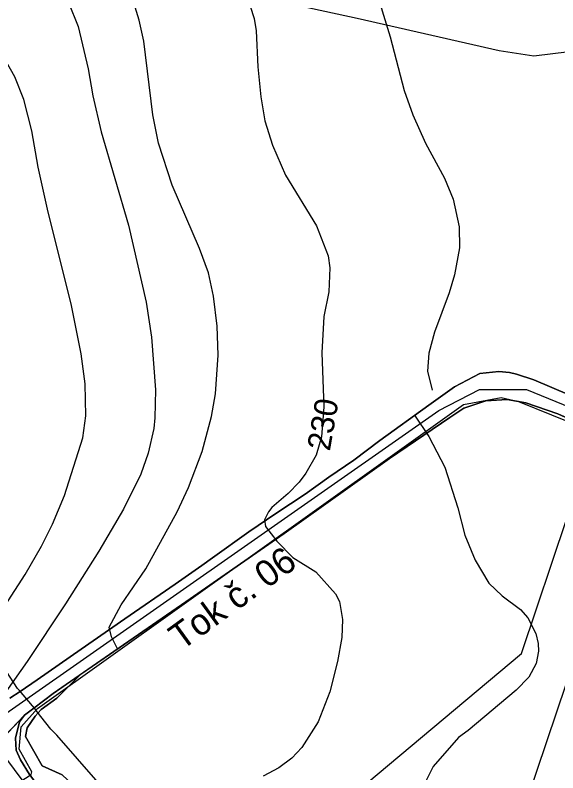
# Model space of a CAD drawing. Extents: x -662620 to -656370, y -1067090 to -1062990.
# Drawn here: x -658058.1 to -657749.1, y -1064170.9 to -1063739.1 of the extents above; entities that cross this region are included whole.
import ezdxf

# ---------------------------------------------------------------- set-up
doc = ezdxf.new("R2010")
doc.units = 0
for name, color, linetype in [('ELEK__VEDENÍ_VVN_-_NADZEMNÍ', 7, 'Continuous'), ('ORNÁ_PŮDA_-_STÁVAJÍCÍ', 7, 'Continuous'), ('OSTATNÍ_PLOCHA_-_STÁVAJÍCÍ', 7, 'Continuous'), ('PLYNOVOD_-_VTL', 7, 'Continuous'), ('POPIS_-_VODNÍ_TOK', 7, 'Continuous'), ('SILNICE_II__TŘÍDY_A_III__TŘÍDY', 7, 'Continuous'), ('VODNÍ_TOK', 7, 'Continuous'), ('VRSTEVNICE_ZDŮRAZNĚNÁ', 7, 'Continuous'), ('VRSTEVNICE_ZDŮRAZNĚNÁ_-_POPIS', 7, 'Continuous'), ('VRSTEVNICE_ZÁKLADNÍ', 7, 'Continuous')]:
    doc.layers.add(name, color=color, linetype=linetype)

msp = doc.modelspace()

# ---------------------------------------------------------------- linework, layer by layer
at = {"layer": 'ELEK__VEDENÍ_VVN_-_NADZEMNÍ'}
for points in [[(-657501.18, -1063397.76), (-657575.37, -1063617.98), (-657646.41, -1063829.16), (-657705.66, -1064005.12), (-657777.71, -1064219.22), (-657851.64, -1064438.97), (-657928.77, -1064667.77)], [(-657958.87, -1064261.58), (-657769.87, -1064102.93), (-657691.74, -1063870.37), (-657620.56, -1063659.3), (-657545.8, -1063436.8)]]:
    msp.add_lwpolyline(points, dxfattribs=at)
at = {"layer": 'ORNÁ_PŮDA_-_STÁVAJÍCÍ'}
for p, q in [((-657793.58, -1063943.35), (-657807.85, -1063950.92)), ((-657782.66, -1063942.17), (-657793.58, -1063943.35)), ((-657776.61, -1063942.72), (-657782.66, -1063942.17)), ((-657772.63, -1063943.68), (-657776.61, -1063942.72)), ((-657762.78, -1063946.98), (-657772.63, -1063943.68)), ((-657742.31, -1063955.62), (-657762.78, -1063946.98)), ((-657807.85, -1063950.92), (-657822.5, -1063961.28)), ((-657802.7, -1063963.1), (-657790.1, -1063958.8)), ((-657790.1, -1063958.8), (-657778, -1063958.2)), ((-657778, -1063958.2), (-657767.3, -1063960.1)), ((-657767.3, -1063960.1), (-657749.1, -1063966.2)), ((-657822.5, -1063961.28), (-657850.49, -1063981.54)), ((-657810.5, -1063968.3), (-657802.7, -1063963.1)), ((-657845, -1063991.8), (-657810.5, -1063968.3)), ((-657749.1, -1063966.2), (-657731.6, -1063974.2)), ((-657850.49, -1063981.54), (-657865.35, -1063992.7)), ((-657904.9, -1064034.4), (-657845, -1063991.8)), ((-657865.35, -1063992.7), (-657879.45, -1064002.28)), ((-657879.45, -1064002.28), (-657892.96, -1064012.06)), ((-657892.96, -1064012.06), (-657909.61, -1064023.04)), ((-657909.61, -1064023.04), (-657924.99, -1064033.54)), ((-657961, -1064073.5), (-657904.9, -1064034.4)), ((-657924.99, -1064033.54), (-657945.69, -1064048.36)), ((-657945.69, -1064048.36), (-657951.87, -1064052.64)), ((-657951.87, -1064052.64), (-657967.06, -1064063.36)), ((-657967.06, -1064063.36), (-657995.69, -1064083.15)), ((-658004.4, -1064103.4), (-657961, -1064073.5)), ((-657995.69, -1064083.15), (-658020.46, -1064100.42)), ((-658020.46, -1064100.42), (-658045.64, -1064117.87)), ((-658020.73, -1064114.73), (-658004.4, -1064103.4)), ((-658034.44, -1064128.41), (-658020.73, -1064114.73)), ((-658045.64, -1064117.87), (-658055.32, -1064124.48)), ((-658055.32, -1064124.48), (-658061.16, -1064128.24)), ((-658043.25, -1064134.71), (-658034.44, -1064128.41)), ((-658046.66, -1064138.57), (-658043.25, -1064134.71)), ((-658051.24, -1064145.25), (-658046.66, -1064138.57)), ((-658052.18, -1064150.27), (-658051.24, -1064145.25)), ((-658042.69, -1064166.9), (-658052.18, -1064150.27)), ((-658031.36, -1064171.96), (-658042.69, -1064166.9))]:
    msp.add_line(p, q, dxfattribs=at)
for points in [[(-657742.31, -1063955.62), (-657762.78, -1063946.98), (-657772.63, -1063943.68), (-657776.61, -1063942.72), (-657782.66, -1063942.17), (-657793.58, -1063943.35), (-657807.85, -1063950.92), (-657822.5, -1063961.28), (-657850.49, -1063981.54), (-657865.35, -1063992.7), (-657879.45, -1064002.28), (-657892.96, -1064012.06), (-657909.61, -1064023.04), (-657924.99, -1064033.54), (-657945.69, -1064048.36), (-657951.87, -1064052.64), (-657967.06, -1064063.36), (-657995.69, -1064083.15), (-658020.46, -1064100.42), (-658045.64, -1064117.87), (-658055.32, -1064124.48), (-658061.16, -1064128.24)], [(-658031.36, -1064171.96), (-658042.69, -1064166.9), (-658052.18, -1064150.27), (-658051.24, -1064145.25), (-658046.66, -1064138.57), (-658043.25, -1064134.71), (-658034.44, -1064128.41), (-658020.73, -1064114.73), (-658004.4, -1064103.4), (-657961, -1064073.5), (-657904.9, -1064034.4), (-657845, -1063991.8), (-657810.5, -1063968.3), (-657802.7, -1063963.1), (-657790.1, -1063958.8), (-657778, -1063958.2), (-657767.3, -1063960.1), (-657749.1, -1063966.2), (-657731.6, -1063974.2)]]:
    msp.add_lwpolyline(points, dxfattribs=at)
at = {"layer": 'OSTATNÍ_PLOCHA_-_STÁVAJÍCÍ'}
for p, q in [((-657807.85, -1063950.92), (-657793.58, -1063943.35)), ((-657807.85, -1063950.92), (-657793.58, -1063943.35)), ((-657793.58, -1063943.35), (-657782.66, -1063942.17)), ((-657793.58, -1063943.35), (-657782.66, -1063942.17)), ((-657782.66, -1063942.17), (-657776.61, -1063942.72)), ((-657782.66, -1063942.17), (-657776.61, -1063942.72)), ((-657776.61, -1063942.72), (-657772.63, -1063943.68)), ((-657776.61, -1063942.72), (-657772.63, -1063943.68)), ((-657772.63, -1063943.68), (-657762.78, -1063946.98)), ((-657772.63, -1063943.68), (-657762.78, -1063946.98)), ((-657762.78, -1063946.98), (-657742.31, -1063955.62)), ((-657762.78, -1063946.98), (-657742.31, -1063955.62)), ((-657822.5, -1063961.28), (-657807.85, -1063950.92)), ((-657822.5, -1063961.28), (-657807.85, -1063950.92)), ((-657790.1, -1063958.8), (-657802.7, -1063963.1)), ((-657790.1, -1063958.8), (-657802.7, -1063963.1)), ((-657778, -1063958.2), (-657790.1, -1063958.8)), ((-657778, -1063958.2), (-657790.1, -1063958.8)), ((-657767.3, -1063960.1), (-657778, -1063958.2)), ((-657767.3, -1063960.1), (-657778, -1063958.2)), ((-657749.1, -1063966.2), (-657767.3, -1063960.1)), ((-657749.1, -1063966.2), (-657767.3, -1063960.1)), ((-657850.49, -1063981.54), (-657822.5, -1063961.28)), ((-657850.49, -1063981.54), (-657822.5, -1063961.28)), ((-657802.7, -1063963.1), (-657810.5, -1063968.3)), ((-657802.7, -1063963.1), (-657810.5, -1063968.3)), ((-657810.5, -1063968.3), (-657845, -1063991.8)), ((-657810.5, -1063968.3), (-657845, -1063991.8)), ((-657731.6, -1063974.2), (-657749.1, -1063966.2)), ((-657731.6, -1063974.2), (-657749.1, -1063966.2)), ((-657865.35, -1063992.7), (-657850.49, -1063981.54)), ((-657865.35, -1063992.7), (-657850.49, -1063981.54)), ((-657845, -1063991.8), (-657904.9, -1064034.4)), ((-657845, -1063991.8), (-657904.9, -1064034.4)), ((-657879.45, -1064002.28), (-657865.35, -1063992.7)), ((-657879.45, -1064002.28), (-657865.35, -1063992.7)), ((-657892.96, -1064012.06), (-657879.45, -1064002.28)), ((-657892.96, -1064012.06), (-657879.45, -1064002.28)), ((-657909.61, -1064023.04), (-657892.96, -1064012.06)), ((-657909.61, -1064023.04), (-657892.96, -1064012.06)), ((-657924.99, -1064033.54), (-657909.61, -1064023.04)), ((-657924.99, -1064033.54), (-657909.61, -1064023.04)), ((-657904.9, -1064034.4), (-657961, -1064073.5)), ((-657904.9, -1064034.4), (-657961, -1064073.5)), ((-657945.69, -1064048.36), (-657924.99, -1064033.54)), ((-657945.69, -1064048.36), (-657924.99, -1064033.54)), ((-657951.87, -1064052.64), (-657945.69, -1064048.36)), ((-657951.87, -1064052.64), (-657945.69, -1064048.36)), ((-657967.06, -1064063.36), (-657951.87, -1064052.64)), ((-657967.06, -1064063.36), (-657951.87, -1064052.64)), ((-657995.69, -1064083.15), (-657967.06, -1064063.36)), ((-657995.69, -1064083.15), (-657967.06, -1064063.36)), ((-657961, -1064073.5), (-658004.4, -1064103.4)), ((-657961, -1064073.5), (-658004.4, -1064103.4)), ((-658020.46, -1064100.42), (-657995.69, -1064083.15)), ((-658020.46, -1064100.42), (-657995.69, -1064083.15)), ((-658045.64, -1064117.87), (-658020.46, -1064100.42)), ((-658045.64, -1064117.87), (-658020.46, -1064100.42)), ((-658004.4, -1064103.4), (-658036.4, -1064125.6)), ((-658004.4, -1064103.4), (-658036.4, -1064125.6)), ((-658036.4, -1064125.6), (-658020.73, -1064114.73)), ((-658036.4, -1064125.6), (-658020.73, -1064114.73)), ((-658020.73, -1064114.73), (-658034.44, -1064128.41)), ((-658020.73, -1064114.73), (-658034.44, -1064128.41)), ((-658055.32, -1064124.48), (-658045.64, -1064117.87)), ((-658055.32, -1064124.48), (-658045.64, -1064117.87)), ((-658061.16, -1064128.24), (-658055.32, -1064124.48)), ((-658061.16, -1064128.24), (-658055.32, -1064124.48)), ((-658036.4, -1064125.6), (-658047.58, -1064133.98)), ((-658047.58, -1064133.98), (-658036.4, -1064125.6)), ((-658036.4, -1064125.6), (-658047.58, -1064133.98)), ((-658047.58, -1064133.98), (-658036.4, -1064125.6)), ((-658034.44, -1064128.41), (-658043.25, -1064134.71)), ((-658034.44, -1064128.41), (-658043.25, -1064134.71)), ((-658079.5, -1064166), (-658052.8, -1064138.1)), ((-658052.8, -1064138.1), (-658079.5, -1064166)), ((-658052.8, -1064138.1), (-658079.5, -1064166)), ((-658052.8, -1064138.1), (-658055.6, -1064141.8)), ((-658055.6, -1064141.8), (-658052.8, -1064138.1)), ((-658055.6, -1064141.8), (-658052.8, -1064138.1)), ((-658047.58, -1064133.98), (-658052.8, -1064138.1)), ((-658052.8, -1064138.1), (-658047.58, -1064133.98)), ((-658047.58, -1064133.98), (-658052.8, -1064138.1)), ((-658052.8, -1064138.1), (-658047.58, -1064133.98)), ((-658043.25, -1064134.71), (-658046.66, -1064138.57)), ((-658043.25, -1064134.71), (-658046.66, -1064138.57)), ((-658055.6, -1064141.8), (-658058, -1064151.1)), ((-658058, -1064151.1), (-658055.6, -1064141.8)), ((-658058, -1064151.1), (-658055.6, -1064141.8)), ((-658046.66, -1064138.57), (-658051.24, -1064145.25)), ((-658046.66, -1064138.57), (-658051.24, -1064145.25)), ((-658051.24, -1064145.25), (-658052.18, -1064150.27)), ((-658051.24, -1064145.25), (-658052.18, -1064150.27)), ((-658058, -1064151.1), (-658057.6, -1064158)), ((-658057.6, -1064158), (-658058, -1064151.1)), ((-658057.6, -1064158), (-658058, -1064151.1)), ((-658052.18, -1064150.27), (-658042.69, -1064166.9)), ((-658052.18, -1064150.27), (-658042.69, -1064166.9)), ((-658057.6, -1064158), (-658055.1, -1064163.5)), ((-658055.1, -1064163.5), (-658057.6, -1064158)), ((-658055.1, -1064163.5), (-658057.6, -1064158)), ((-658055.1, -1064163.5), (-658050.03, -1064171.87)), ((-658050.03, -1064171.87), (-658055.1, -1064163.5)), ((-658050.03, -1064171.87), (-658055.1, -1064163.5)), ((-658042.69, -1064166.9), (-658031.36, -1064171.96)), ((-658042.69, -1064166.9), (-658031.36, -1064171.96))]:
    msp.add_line(p, q, dxfattribs=at)
for points in [[(-658061.16, -1064128.24), (-658055.32, -1064124.48), (-658045.64, -1064117.87), (-658020.46, -1064100.42), (-657995.69, -1064083.15), (-657967.06, -1064063.36), (-657951.87, -1064052.64), (-657945.69, -1064048.36), (-657924.99, -1064033.54), (-657909.61, -1064023.04), (-657892.96, -1064012.06), (-657879.45, -1064002.28), (-657865.35, -1063992.7), (-657850.49, -1063981.54), (-657822.5, -1063961.28), (-657807.85, -1063950.92), (-657793.58, -1063943.35), (-657782.66, -1063942.17), (-657776.61, -1063942.72), (-657772.63, -1063943.68), (-657762.78, -1063946.98), (-657742.31, -1063955.62)], [(-658061.16, -1064128.24), (-658055.32, -1064124.48), (-658045.64, -1064117.87), (-658020.46, -1064100.42), (-657995.69, -1064083.15), (-657967.06, -1064063.36), (-657951.87, -1064052.64), (-657945.69, -1064048.36), (-657924.99, -1064033.54), (-657909.61, -1064023.04), (-657892.96, -1064012.06), (-657879.45, -1064002.28), (-657865.35, -1063992.7), (-657850.49, -1063981.54), (-657822.5, -1063961.28), (-657807.85, -1063950.92), (-657793.58, -1063943.35), (-657782.66, -1063942.17), (-657776.61, -1063942.72), (-657772.63, -1063943.68), (-657762.78, -1063946.98), (-657742.31, -1063955.62)], [(-657731.6, -1063974.2), (-657749.1, -1063966.2), (-657767.3, -1063960.1), (-657778, -1063958.2), (-657790.1, -1063958.8), (-657802.7, -1063963.1), (-657810.5, -1063968.3), (-657845, -1063991.8), (-657904.9, -1064034.4), (-657961, -1064073.5), (-658004.4, -1064103.4), (-658036.4, -1064125.6), (-658047.58, -1064133.98), (-658052.8, -1064138.1), (-658079.5, -1064166)], [(-657731.6, -1063974.2), (-657749.1, -1063966.2), (-657767.3, -1063960.1), (-657778, -1063958.2), (-657790.1, -1063958.8), (-657802.7, -1063963.1), (-657810.5, -1063968.3), (-657845, -1063991.8), (-657904.9, -1064034.4), (-657961, -1064073.5), (-658004.4, -1064103.4), (-658036.4, -1064125.6), (-658047.58, -1064133.98), (-658052.8, -1064138.1), (-658079.5, -1064166)], [(-658079.5, -1064166), (-658052.8, -1064138.1), (-658055.6, -1064141.8), (-658058, -1064151.1), (-658057.6, -1064158), (-658055.1, -1064163.5), (-658050.03, -1064171.87), (-658038.2, -1064187.5), (-658007.5, -1064228.9), (-657989.8, -1064253.3), (-657961.2, -1064293.7), (-657942.7, -1064320), (-657894.6, -1064394.8), (-657878.85, -1064421.01), (-657890.37, -1064430.33), (-657905.95, -1064408.7), (-657946.47, -1064341.33), (-657967.39, -1064308.71), (-658024.75, -1064228.23), (-658031.84, -1064218.19), (-658037.12, -1064211.53), (-658058.25, -1064184.89)]]:
    msp.add_lwpolyline(points, dxfattribs=at)
msp.add_lwpolyline([(-658020.73, -1064114.73), (-658034.44, -1064128.41), (-658043.25, -1064134.71), (-658046.66, -1064138.57), (-658051.24, -1064145.25), (-658052.18, -1064150.27), (-658042.69, -1064166.9), (-658031.36, -1064171.96), (-658028.33, -1064174.93), (-658027.26, -1064181.72), (-658025.95, -1064191.53), (-658018.25, -1064206.31), (-658009.06, -1064225.61), (-658007.5, -1064228.9), (-658038.2, -1064187.5), (-658050.03, -1064171.87), (-658055.1, -1064163.5), (-658057.6, -1064158), (-658058, -1064151.1), (-658055.6, -1064141.8), (-658052.8, -1064138.1), (-658047.58, -1064133.98), (-658036.4, -1064125.6)], close=True, dxfattribs=at)
msp.add_lwpolyline([(-658020.73, -1064114.73), (-658034.44, -1064128.41), (-658043.25, -1064134.71), (-658046.66, -1064138.57), (-658051.24, -1064145.25), (-658052.18, -1064150.27), (-658042.69, -1064166.9), (-658031.36, -1064171.96), (-658028.33, -1064174.93), (-658027.26, -1064181.72), (-658025.95, -1064191.53), (-658018.25, -1064206.31), (-658009.06, -1064225.61), (-658007.5, -1064228.9), (-658038.2, -1064187.5), (-658050.03, -1064171.87), (-658055.1, -1064163.5), (-658057.6, -1064158), (-658058, -1064151.1), (-658055.6, -1064141.8), (-658052.8, -1064138.1), (-658047.58, -1064133.98), (-658036.4, -1064125.6)], close=True, dxfattribs=at)
at = {"layer": 'PLYNOVOD_-_VTL'}
for points in [[(-658335.1, -1063636.99), (-658333.89, -1063637.32), (-658327.29, -1063638.99), (-658252.02, -1063656.29), (-658171.74, -1063673.6), (-658098.78, -1063689.99), (-658029.29, -1063704.6), (-657863.3, -1063740.79), (-657782.59, -1063759.26), (-657762.76, -1063762.19), (-657742.65, -1063759.73), (-657730.39, -1063756.4), (-657714.26, -1063756.89), (-657600.56, -1063784.86)], [(-658043.47, -1064138.76), (-658046.17, -1064135.37), (-658046.26, -1064135.26), (-658055.67, -1064124.01), (-658055.82, -1064123.83), (-658056.72, -1064122.88), (-658065.08, -1064109.86), (-658078.85, -1064085.35), (-658089.98, -1064065.8), (-658106.42, -1064037.02), (-658122.8, -1064007.99), (-658154.46, -1063952.1), (-658174.43, -1063917.41), (-658179.34, -1063908.88), (-658202.27, -1063869.2), (-658238.03, -1063807.79), (-658256.52, -1063775.5), (-658267.02, -1063757.04), (-658277.71, -1063738.31), (-658290.15, -1063716.56), (-658300.65, -1063698.53), (-658317.35, -1063669.48), (-658331.13, -1063646.1), (-658336.03, -1063637.69)], [(-658037.73, -1064145.97), (-658043.47, -1064138.76)], [(-657857.93, -1064393.74), (-657858.04, -1064393.63), (-657859.4, -1064391.59), (-657859.62, -1064391.24), (-657867.45, -1064378.86), (-657879.76, -1064359.26), (-657901.3, -1064324.76), (-657928.91, -1064280.54), (-657944.46, -1064256.64), (-657949.04, -1064250.39), (-657955.25, -1064241.91), (-657978.82, -1064213.43), (-657999.05, -1064189.93), (-658034.42, -1064149.46), (-658037.73, -1064145.97)]]:
    msp.add_lwpolyline(points, dxfattribs=at)
at = {"layer": 'SILNICE_II__TŘÍDY_A_III__TŘÍDY'}
for points in [[(-658555.07, -1063074.05), (-658540.5, -1063108.4), (-658397.92, -1063563.2), (-658298.44, -1064021.1), (-658133.44, -1064101.46), (-658076.09, -1064145.83), (-658032.54, -1064204.21), (-657875.16, -1064438.43), (-657747.41, -1064633.76), (-657735.37, -1064671.72), (-657740.93, -1064805.95), (-657767.12, -1064860.62), (-657773.05, -1064962.28), (-657761.64, -1065052.54)], [(-658537.53, -1064703.19), (-658510.68, -1064674.03), (-658492.63, -1064651.35), (-658479.67, -1064624.04), (-658422.27, -1064443.06), (-658078.82, -1064147.74), (-657816.84, -1063964.45), (-657793.69, -1063952.41), (-657766.85, -1063952.41), (-657741.85, -1063962.6), (-657697.42, -1063980.18), (-657462.28, -1064072.76), (-657438.21, -1064078.31), (-657414.14, -1064070.91), (-657395.63, -1064057.95), (-657315.13, -1063796.42)]]:
    msp.add_lwpolyline(points, dxfattribs=at)
at = {"layer": 'VODNÍ_TOK'}
msp.add_lwpolyline([(-658371.63, -1064708.56), (-658321.9, -1064694.15), (-658233.3, -1064662.28), (-658197.48, -1064644.73), (-658137.23, -1064611.24), (-658122.47, -1064596.26), (-658118.84, -1064575.84), (-658086.55, -1064303.71), (-658065.17, -1064185.66), (-658061.88, -1064180.22), (-658049, -1064171.93), (-658048.64, -1064170.31), (-658055.92, -1064157.36), (-658054.76, -1064144.61), (-658045.5, -1064134.18), (-657802.8, -1063960.93), (-657781.37, -1063956.88), (-657771.52, -1063959.19), (-657639.91, -1064012.5)], dxfattribs=at)
at = {"layer": 'VRSTEVNICE_ZDŮRAZNĚNÁ'}
for points in [[(-657926.33, -1063727.31), (-657922.04, -1063741.04), (-657920.9, -1063747.9), (-657919.9, -1063768.48), (-657918.18, -1063785.63), (-657915.9, -1063799.35), (-657911.61, -1063813.07), (-657904.17, -1063830.23), (-657886.45, -1063859.1), (-657879.88, -1063876.25), (-657878.88, -1063883.11), (-657879.45, -1063896.83), (-657882.31, -1063910.84), (-657883.45, -1063931.42), (-657882.31, -1063962.3), (-657883.59, -1063979.45), (-657886.74, -1063989.74)], [(-657886.74, -1063989.74), (-657892.6, -1064000.03), (-657896.46, -1064005.18), (-657902.6, -1064011.61), (-657912.04, -1064019.75), (-657913.9, -1064022.04), (-657916.18, -1064026.62), (-657915.61, -1064030.48), (-657909.04, -1064038.91), (-657900.03, -1064048.2), (-657886.88, -1064056.35), (-657875.73, -1064068.92), (-657873.45, -1064073.21), (-657871.73, -1064083.5), (-657872.16, -1064093.79), (-657874.59, -1064107.52), (-657878.88, -1064124.67), (-657885.59, -1064141.82), (-657894.88, -1064156.54), (-657900.6, -1064162.55), (-657907.89, -1064168.12), (-657916.9, -1064172.84)]]:
    msp.add_lwpolyline(points, dxfattribs=at)
at = {"layer": 'VRSTEVNICE_ZÁKLADNÍ'}
for points in [[(-657999.58, -1064100.62), (-658003.19, -1064093.35), (-658004.66, -1064087.93), (-657997.8, -1064075.21), (-657983.79, -1064054.63), (-657965.92, -1064022.04), (-657959.49, -1064008.32), (-657951.63, -1063987.74), (-657946.34, -1063967.73), (-657944.05, -1063954.86), (-657942.48, -1063932.85), (-657943.05, -1063916.27), (-657945.2, -1063899.12), (-657948.06, -1063885.97), (-657953.06, -1063871.96), (-657968.64, -1063835.94), (-657976.5, -1063811.93), (-657979.64, -1063795.92), (-657984.93, -1063753.9), (-657987.51, -1063741.89), (-657993.51, -1063721.88)], [(-657999.58, -1064100.62), (-658003.19, -1064093.35), (-658004.66, -1064087.93), (-657997.8, -1064075.21), (-657983.79, -1064054.63), (-657965.92, -1064022.04), (-657959.49, -1064008.32), (-657951.63, -1063987.74), (-657946.34, -1063967.73), (-657944.05, -1063954.86), (-657942.48, -1063932.85), (-657943.05, -1063916.27), (-657945.2, -1063899.12), (-657948.06, -1063885.97), (-657953.06, -1063871.96), (-657968.64, -1063835.94), (-657976.5, -1063811.93), (-657979.64, -1063795.92), (-657984.93, -1063753.9), (-657987.51, -1063741.89), (-657993.51, -1063721.88)], [(-657853.43, -1063722.17), (-657844.57, -1063751.33), (-657836.57, -1063781.92), (-657831.71, -1063795.92), (-657824.42, -1063811.93), (-657813.56, -1063831.94), (-657808.7, -1063843.95), (-657805.27, -1063859.67), (-657805.12, -1063871.68), (-657807.98, -1063887.11), (-657810.98, -1063897.4), (-657819.27, -1063919.7), (-657822.56, -1063931.71), (-657823.28, -1063942), (-657820.56, -1063952.72)], [(-657853.43, -1063722.17), (-657844.57, -1063751.33), (-657836.57, -1063781.92), (-657831.71, -1063795.92), (-657824.42, -1063811.93), (-657813.56, -1063831.94), (-657808.7, -1063843.95), (-657805.27, -1063859.67), (-657805.12, -1063871.68), (-657807.98, -1063887.11), (-657810.98, -1063897.4), (-657819.27, -1063919.7), (-657822.56, -1063931.71), (-657823.28, -1063942), (-657820.56, -1063952.72)], [(-658093, -1064111.08), (-658082.84, -1064101.8), (-658068.26, -1064082.07), (-658052.4, -1064057.78), (-658043.11, -1064041.77), (-658036.82, -1064029.19), (-658029.96, -1064012.75), (-658019.66, -1063980.02), (-658017.81, -1063967.44), (-658018.24, -1063949.15), (-658020.52, -1063931.99), (-658026.1, -1063904.55), (-658039.68, -1063849.67), (-658044.96, -1063825.65), (-658048.54, -1063805.07), (-658053.25, -1063787.06), (-658058.4, -1063774.2), (-658067.41, -1063758.47), (-658076.27, -1063747.61), (-658082.7, -1063741.18), (-658102.14, -1063725.31)], [(-658093, -1064111.08), (-658082.84, -1064101.8), (-658068.26, -1064082.07), (-658052.4, -1064057.78), (-658043.11, -1064041.77), (-658036.82, -1064029.19), (-658029.96, -1064012.75), (-658019.66, -1063980.02), (-658017.81, -1063967.44), (-658018.24, -1063949.15), (-658020.52, -1063931.99), (-658026.1, -1063904.55), (-658039.68, -1063849.67), (-658044.96, -1063825.65), (-658048.54, -1063805.07), (-658053.25, -1063787.06), (-658058.4, -1063774.2), (-658067.41, -1063758.47), (-658076.27, -1063747.61), (-658082.7, -1063741.18), (-658102.14, -1063725.31)], [(-658027.67, -1063731.89), (-658022.24, -1063745.61), (-658016.52, -1063769.62), (-658013.95, -1063785.06), (-658009.23, -1063805.64), (-657993.65, -1063858.81), (-657983.5, -1063902.55), (-657980.5, -1063922.56), (-657978.22, -1063952.58), (-657978.5, -1063968.59), (-657979.22, -1063974.59), (-657982.36, -1063988.6), (-657986.65, -1064000.6), (-657996.51, -1064020.61), (-658010.52, -1064044.63), (-658029.39, -1064074.64), (-658051.25, -1064107.52), (-658063.4, -1064124.67), (-658071.26, -1064134.24), (-658097.89, -1064163.37), (-658091.95, -1064169.92)], [(-658027.67, -1063731.89), (-658022.24, -1063745.61), (-658016.52, -1063769.62), (-658013.95, -1063785.06), (-658009.23, -1063805.64), (-657993.65, -1063858.81), (-657983.5, -1063902.55), (-657980.5, -1063922.56), (-657978.22, -1063952.58), (-657978.5, -1063968.59), (-657979.22, -1063974.59), (-657982.36, -1063988.6), (-657986.65, -1064000.6), (-657996.51, -1064020.61), (-658010.52, -1064044.63), (-658029.39, -1064074.64), (-658051.25, -1064107.52), (-658063.4, -1064124.67), (-658071.26, -1064134.24), (-658097.89, -1064163.37), (-658091.95, -1064169.92)], [(-657830.64, -1063967.02), (-657822.56, -1063979.16), (-657813.41, -1063996.6), (-657805.98, -1064019.76), (-657801.98, -1064035.48), (-657796.26, -1064049.77), (-657788.4, -1064062.78), (-657780.82, -1064069.92), (-657770.39, -1064077.79), (-657766.25, -1064082.5), (-657761.53, -1064091.51), (-657760.24, -1064097.22), (-657760.1, -1064101.51), (-657761.39, -1064108.66), (-657765.67, -1064116.38), (-657772.82, -1064123.81), (-657800.12, -1064146.82), (-657805.7, -1064150.68), (-657820.13, -1064167.26), (-657825.42, -1064177.84)], [(-657830.64, -1063967.02), (-657822.56, -1063979.16), (-657813.41, -1063996.6), (-657805.98, -1064019.76), (-657801.98, -1064035.48), (-657796.26, -1064049.77), (-657788.4, -1064062.78), (-657780.82, -1064069.92), (-657770.39, -1064077.79), (-657766.25, -1064082.5), (-657761.53, -1064091.51), (-657760.24, -1064097.22), (-657760.1, -1064101.51), (-657761.39, -1064108.66), (-657765.67, -1064116.38), (-657772.82, -1064123.81), (-657800.12, -1064146.82), (-657805.7, -1064150.68), (-657820.13, -1064167.26), (-657825.42, -1064177.84)]]:
    msp.add_lwpolyline(points, dxfattribs=at)

# ---------------------------------------------------------------- texts
at = {"layer": 'POPIS_-_VODNÍ_TOK'}
msp.add_text('Tok č. 06', height=15, rotation=35.9493, dxfattribs=at).set_placement((-657963.45, -1064101.54))
at = {"layer": 'VRSTEVNICE_ZDŮRAZNĚNÁ_-_POPIS'}
msp.add_text('230', height=13.2, rotation=80.1, dxfattribs=at).set_placement((-657878.95, -1063987.9))

doc.saveas('drawing.dxf')
